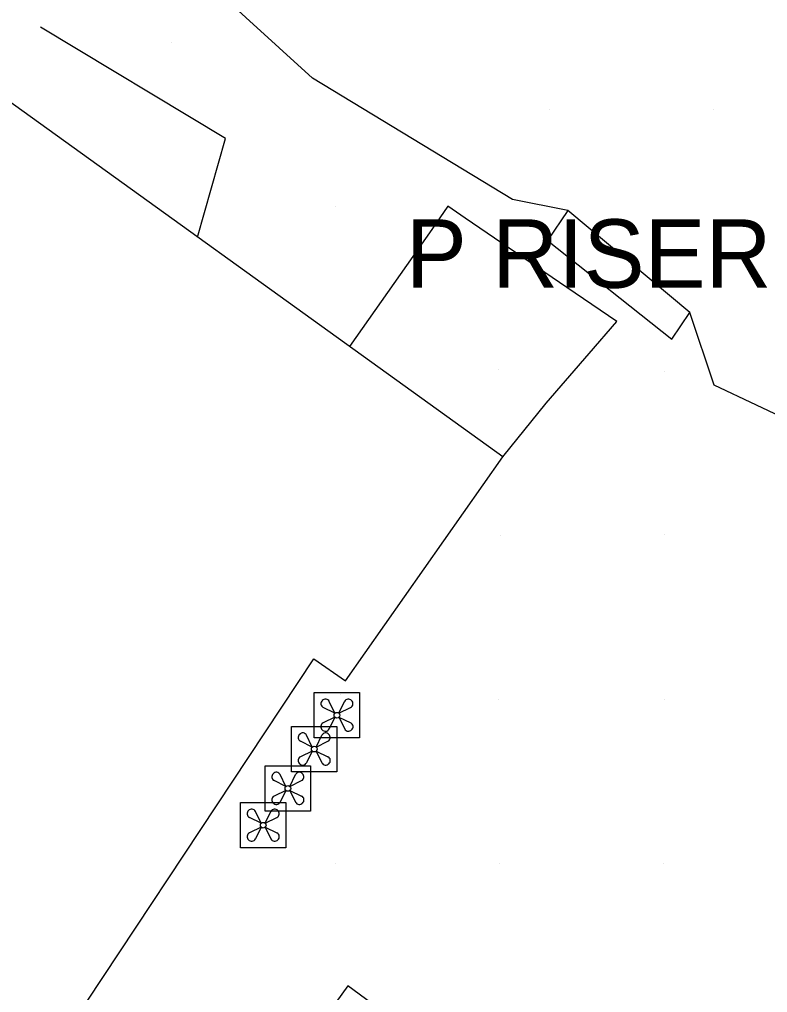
# Model space of a CAD drawing. Extents: x 1602514 to 1609837, y 863887 to 871157.
# Drawn here: x 1605140 to 1605208.4, y 867056.2 to 867145.1 of the extents above; entities that cross this region are included whole.
import ezdxf

# ---------------------------------------------------------------- set-up
doc = ezdxf.new("R2010")
doc.units = 0
for name, color, linetype in [('Survey-Buildings', 7, 'Continuous'), ('Survey-Entrances', 7, 'Continuous'), ('Survey-Misc paved surface', 7, 'Continuous'), ('Survey-Private survey', 7, 'Continuous'), ('Survey-Spot dirt', 7, 'Continuous'), ('USER-Air conditioner', 7, 'Continuous'), ('Utility-Pole', 7, 'Continuous')]:
    doc.layers.add(name, color=color, linetype=linetype)

msp = doc.modelspace()

# ---------------------------------------------------------------- linework, layer by layer
at = {"layer": 'Survey-Buildings'}
msp.add_lwpolyline([(1605190.059, 866932.046), (1605241.416, 867004.29), (1605170.026, 867056.809), (1605155.812, 867037.048), (1605154.056, 867034.607), (1605138.784, 867044.234), (1605166.943, 867086.695), (1605169.836, 867084.693), (1605184.208, 867105.162), (1605132.011, 867142.68), (1605116.657, 867120.426), (1605129.328, 867112.315), (1605120.652, 867099.046), (1605101.982, 867070.665), (1605103.929, 867068.466), (1605097.481, 867060.647), (1605146.751, 867024.451), (1605117.853, 866984.274), (1605136.879, 866970.512)], dxfattribs=at)
msp.add_lwpolyline([(1605190.059, 866932.046), (1605241.416, 867004.29), (1605170.026, 867056.809), (1605155.812, 867037.048), (1605154.056, 867034.607), (1605138.784, 867044.234), (1605166.943, 867086.695), (1605169.836, 867084.693), (1605184.208, 867105.162), (1605132.011, 867142.68), (1605116.657, 867120.426), (1605129.328, 867112.315), (1605120.652, 867099.046), (1605101.982, 867070.665), (1605103.929, 867068.466), (1605097.481, 867060.647), (1605146.751, 867024.451), (1605117.853, 866984.274), (1605136.879, 866970.512)], dxfattribs=at)
at = {"layer": 'Survey-Entrances'}
for points in [[(1605190.17, 867127.674), (1605185.109, 867128.674), (1605166.806, 867139.749), (1605151.887, 867153.333)], [(1605190.17, 867127.674), (1605185.109, 867128.674), (1605166.806, 867139.749), (1605151.887, 867153.333)], [(1605156.283, 867125.234), (1605158.841, 867134.238), (1605141.931, 867144.416)], [(1605156.283, 867125.234), (1605158.841, 867134.238), (1605141.931, 867144.416)], [(1605291.69, 867042.798), (1605245.984, 867078.588), (1605219.038, 867104.404), (1605203.539, 867111.714), (1605201.306, 867118.34)], [(1605291.69, 867042.798), (1605245.984, 867078.588), (1605219.038, 867104.404), (1605203.539, 867111.714), (1605201.306, 867118.34)]]:
    msp.add_lwpolyline(points, dxfattribs=at)
at = {"layer": 'Survey-Misc paved surface'}
msp.add_lwpolyline([(1605184.208, 867105.162), (1605188.171, 867110.056), (1605192.121, 867114.611), (1605194.633, 867117.508), (1605194.633, 867117.508), (1605190.063, 867120.629), (1605180.779, 867126.968), (1605179.197, 867128.048), (1605177.713, 867125.935), (1605170.198, 867115.232)], dxfattribs=at)
msp.add_lwpolyline([(1605184.208, 867105.162), (1605188.171, 867110.056), (1605192.121, 867114.611), (1605194.633, 867117.508), (1605194.633, 867117.508), (1605190.063, 867120.629), (1605180.779, 867126.968), (1605179.197, 867128.048), (1605177.713, 867125.935), (1605170.198, 867115.232)], dxfattribs=at)
at = {"layer": 'Survey-Private survey'}
msp.add_lwpolyline([(1605188.311, 867124.919), (1605199.675, 867115.914), (1605201.306, 867118.34), (1605190.17, 867127.674)], close=True, dxfattribs=at)
msp.add_lwpolyline([(1605188.311, 867124.919), (1605199.675, 867115.914), (1605201.306, 867118.34), (1605190.17, 867127.674)], close=True, dxfattribs=at)
at = {"layer": 'Survey-Spot dirt'}
for p, q in [((1605153.927, 867142.974), (1605153.927, 867142.974)), ((1605153.927, 867142.974), (1605153.927, 867142.974)), ((1605188.5, 867136.857), (1605188.5, 867136.857)), ((1605188.5, 867136.857), (1605188.5, 867136.857)), ((1605203.447, 867136.851), (1605203.447, 867136.851)), ((1605203.447, 867136.851), (1605203.447, 867136.851)), ((1605168.888, 867128.012), (1605168.888, 867128.012)), ((1605168.888, 867128.012), (1605168.888, 867128.012)), ((1605183.834, 867113.092), (1605183.834, 867113.092)), ((1605183.834, 867113.092), (1605183.834, 867113.092)), ((1605198.98, 867112.912), (1605198.98, 867112.912)), ((1605198.98, 867112.912), (1605198.98, 867112.912)), ((1605183.973, 867097.969), (1605183.973, 867097.969)), ((1605183.973, 867097.969), (1605183.973, 867097.969)), ((1605198.972, 867098.026), (1605198.972, 867098.026)), ((1605198.972, 867098.026), (1605198.972, 867098.026)), ((1605169.327, 867083.445), (1605169.327, 867083.445)), ((1605169.327, 867083.445), (1605169.327, 867083.445)), ((1605183.859, 867083.011), (1605183.859, 867083.011)), ((1605183.859, 867083.011), (1605183.859, 867083.011)), ((1605199.011, 867082.964), (1605199.011, 867082.964)), ((1605199.011, 867082.964), (1605199.011, 867082.964)), ((1605168.902, 867067.998), (1605168.902, 867067.998)), ((1605168.902, 867067.998), (1605168.902, 867067.998)), ((1605183.878, 867067.947), (1605183.878, 867067.947)), ((1605183.878, 867067.947), (1605183.878, 867067.947)), ((1605198.892, 867068.007), (1605198.892, 867068.007)), ((1605198.892, 867068.007), (1605198.892, 867068.007))]:
    msp.add_line(p, q, dxfattribs=at)
at = {"layer": 'USER-Air conditioner'}
for p, q in [((1605168.858, 867081.721), (1605168.341, 867082.794)), ((1605168.858, 867081.721), (1605168.341, 867082.794)), ((1605168.341, 867082.794), (1605168.341, 867082.794)), ((1605168.858, 867081.721), (1605168.341, 867082.794)), ((1605168.858, 867081.721), (1605168.341, 867082.794)), ((1605168.341, 867082.794), (1605168.341, 867082.794)), ((1605169.225, 867081.721), (1605169.742, 867082.794)), ((1605169.225, 867081.721), (1605169.742, 867082.794)), ((1605169.225, 867081.721), (1605169.742, 867082.794)), ((1605169.225, 867081.721), (1605169.742, 867082.794)), ((1605169.742, 867082.794), (1605169.742, 867082.794)), ((1605169.742, 867082.794), (1605169.742, 867082.794)), ((1605168.858, 867081.721), (1605167.789, 867082.246)), ((1605168.858, 867081.721), (1605167.789, 867082.246)), ((1605167.789, 867082.246), (1605167.789, 867082.246)), ((1605168.858, 867081.721), (1605167.789, 867082.246)), ((1605168.858, 867081.721), (1605167.789, 867082.246)), ((1605167.789, 867082.246), (1605167.789, 867082.246)), ((1605169.225, 867081.721), (1605170.294, 867082.246)), ((1605169.225, 867081.721), (1605170.294, 867082.246)), ((1605169.225, 867081.721), (1605170.294, 867082.246)), ((1605169.225, 867081.721), (1605170.294, 867082.246)), ((1605170.294, 867082.246), (1605170.294, 867082.246)), ((1605170.294, 867082.246), (1605170.294, 867082.246)), ((1605168.858, 867081.354), (1605167.785, 867080.837)), ((1605168.858, 867081.354), (1605167.785, 867080.837)), ((1605168.858, 867081.354), (1605167.785, 867080.837)), ((1605168.858, 867081.354), (1605167.785, 867080.837)), ((1605168.858, 867081.354), (1605168.333, 867080.285)), ((1605168.858, 867081.354), (1605168.333, 867080.285)), ((1605168.858, 867081.354), (1605168.333, 867080.285)), ((1605168.858, 867081.354), (1605168.333, 867080.285)), ((1605168.858, 867081.721), (1605168.858, 867081.721)), ((1605168.858, 867081.721), (1605168.858, 867081.721)), ((1605168.858, 867081.721), (1605168.858, 867081.721)), ((1605168.858, 867081.721), (1605168.858, 867081.721)), ((1605168.858, 867081.354), (1605168.858, 867081.354)), ((1605168.858, 867081.354), (1605168.858, 867081.354)), ((1605168.858, 867081.354), (1605168.858, 867081.354)), ((1605168.858, 867081.354), (1605168.858, 867081.354)), ((1605169.225, 867081.721), (1605169.225, 867081.721)), ((1605169.225, 867081.721), (1605169.225, 867081.721)), ((1605169.225, 867081.721), (1605169.225, 867081.721)), ((1605169.225, 867081.721), (1605169.225, 867081.721)), ((1605169.225, 867081.354), (1605170.298, 867080.837)), ((1605169.225, 867081.354), (1605170.298, 867080.837)), ((1605169.225, 867081.354), (1605169.225, 867081.354)), ((1605169.225, 867081.354), (1605169.751, 867080.285)), ((1605169.225, 867081.354), (1605169.751, 867080.285)), ((1605169.225, 867081.354), (1605169.225, 867081.354)), ((1605169.225, 867081.354), (1605170.298, 867080.837)), ((1605169.225, 867081.354), (1605170.298, 867080.837)), ((1605169.225, 867081.354), (1605169.225, 867081.354)), ((1605169.225, 867081.354), (1605169.751, 867080.285)), ((1605169.225, 867081.354), (1605169.751, 867080.285)), ((1605169.225, 867081.354), (1605169.225, 867081.354)), ((1605167.785, 867080.837), (1605167.785, 867080.837)), ((1605167.785, 867080.837), (1605167.785, 867080.837)), ((1605168.333, 867080.285), (1605168.333, 867080.285)), ((1605168.333, 867080.285), (1605168.333, 867080.285)), ((1605169.751, 867080.285), (1605169.751, 867080.285)), ((1605169.751, 867080.285), (1605169.751, 867080.285)), ((1605170.298, 867080.837), (1605170.298, 867080.837)), ((1605170.298, 867080.837), (1605170.298, 867080.837)), ((1605166.783, 867078.63), (1605166.266, 867079.703)), ((1605166.783, 867078.63), (1605166.266, 867079.703)), ((1605166.266, 867079.703), (1605166.266, 867079.703)), ((1605166.783, 867078.63), (1605166.266, 867079.703)), ((1605166.783, 867078.63), (1605166.266, 867079.703)), ((1605166.266, 867079.703), (1605166.266, 867079.703)), ((1605167.15, 867078.63), (1605167.667, 867079.703)), ((1605167.15, 867078.63), (1605167.667, 867079.703)), ((1605167.15, 867078.63), (1605167.667, 867079.703)), ((1605167.15, 867078.63), (1605167.667, 867079.703)), ((1605167.667, 867079.703), (1605167.667, 867079.703)), ((1605167.667, 867079.703), (1605167.667, 867079.703)), ((1605166.783, 867078.63), (1605165.714, 867079.155)), ((1605166.783, 867078.63), (1605165.714, 867079.155)), ((1605165.714, 867079.155), (1605165.714, 867079.155)), ((1605166.783, 867078.63), (1605165.714, 867079.155)), ((1605166.783, 867078.63), (1605165.714, 867079.155)), ((1605165.714, 867079.155), (1605165.714, 867079.155)), ((1605166.783, 867078.63), (1605166.783, 867078.63)), ((1605166.783, 867078.63), (1605166.783, 867078.63)), ((1605166.783, 867078.63), (1605166.783, 867078.63)), ((1605166.783, 867078.63), (1605166.783, 867078.63)), ((1605167.15, 867078.63), (1605168.219, 867079.155)), ((1605167.15, 867078.63), (1605168.219, 867079.155)), ((1605167.15, 867078.63), (1605168.219, 867079.155)), ((1605167.15, 867078.63), (1605168.219, 867079.155)), ((1605167.15, 867078.63), (1605167.15, 867078.63)), ((1605167.15, 867078.63), (1605167.15, 867078.63)), ((1605167.15, 867078.63), (1605167.15, 867078.63)), ((1605167.15, 867078.63), (1605167.15, 867078.63)), ((1605168.219, 867079.155), (1605168.219, 867079.155)), ((1605168.219, 867079.155), (1605168.219, 867079.155)), ((1605166.783, 867078.263), (1605165.71, 867077.746)), ((1605166.783, 867078.263), (1605165.71, 867077.746)), ((1605166.783, 867078.263), (1605165.71, 867077.746)), ((1605166.783, 867078.263), (1605165.71, 867077.746)), ((1605165.71, 867077.746), (1605165.71, 867077.746)), ((1605165.71, 867077.746), (1605165.71, 867077.746)), ((1605166.783, 867078.263), (1605166.258, 867077.194)), ((1605166.783, 867078.263), (1605166.258, 867077.194)), ((1605166.783, 867078.263), (1605166.258, 867077.194)), ((1605166.783, 867078.263), (1605166.258, 867077.194)), ((1605166.783, 867078.263), (1605166.783, 867078.263)), ((1605166.783, 867078.263), (1605166.783, 867078.263)), ((1605166.783, 867078.263), (1605166.783, 867078.263)), ((1605166.783, 867078.263), (1605166.783, 867078.263)), ((1605167.15, 867078.263), (1605168.223, 867077.746)), ((1605167.15, 867078.263), (1605168.223, 867077.746)), ((1605167.15, 867078.263), (1605167.15, 867078.263)), ((1605167.15, 867078.263), (1605167.675, 867077.194)), ((1605167.15, 867078.263), (1605167.675, 867077.194)), ((1605167.15, 867078.263), (1605167.15, 867078.263)), ((1605167.15, 867078.263), (1605168.223, 867077.746)), ((1605167.15, 867078.263), (1605168.223, 867077.746)), ((1605167.15, 867078.263), (1605167.15, 867078.263)), ((1605167.15, 867078.263), (1605167.675, 867077.194)), ((1605167.15, 867078.263), (1605167.675, 867077.194)), ((1605167.15, 867078.263), (1605167.15, 867078.263)), ((1605168.223, 867077.746), (1605168.223, 867077.746)), ((1605168.223, 867077.746), (1605168.223, 867077.746)), ((1605166.258, 867077.194), (1605166.258, 867077.194)), ((1605166.258, 867077.194), (1605166.258, 867077.194)), ((1605167.675, 867077.194), (1605167.675, 867077.194)), ((1605167.675, 867077.194), (1605167.675, 867077.194)), ((1605164.369, 867075.034), (1605163.852, 867076.107)), ((1605164.369, 867075.034), (1605163.852, 867076.107)), ((1605163.852, 867076.107), (1605163.852, 867076.107)), ((1605164.369, 867075.034), (1605163.852, 867076.107)), ((1605164.369, 867075.034), (1605163.852, 867076.107)), ((1605163.852, 867076.107), (1605163.852, 867076.107)), ((1605164.736, 867075.034), (1605165.253, 867076.107)), ((1605164.736, 867075.034), (1605165.253, 867076.107)), ((1605164.736, 867075.034), (1605165.253, 867076.107)), ((1605164.736, 867075.034), (1605165.253, 867076.107)), ((1605165.253, 867076.107), (1605165.253, 867076.107)), ((1605165.253, 867076.107), (1605165.253, 867076.107)), ((1605164.369, 867075.034), (1605163.3, 867075.559)), ((1605164.369, 867075.034), (1605163.3, 867075.559)), ((1605163.3, 867075.559), (1605163.3, 867075.559)), ((1605164.369, 867075.034), (1605163.3, 867075.559)), ((1605164.369, 867075.034), (1605163.3, 867075.559)), ((1605163.3, 867075.559), (1605163.3, 867075.559)), ((1605164.369, 867075.034), (1605164.369, 867075.034)), ((1605164.369, 867075.034), (1605164.369, 867075.034)), ((1605164.369, 867075.034), (1605164.369, 867075.034)), ((1605164.369, 867075.034), (1605164.369, 867075.034)), ((1605164.736, 867075.034), (1605165.805, 867075.559)), ((1605164.736, 867075.034), (1605165.805, 867075.559)), ((1605164.736, 867075.034), (1605165.805, 867075.559)), ((1605164.736, 867075.034), (1605165.805, 867075.559)), ((1605164.736, 867075.034), (1605164.736, 867075.034)), ((1605164.736, 867075.034), (1605164.736, 867075.034)), ((1605164.736, 867075.034), (1605164.736, 867075.034)), ((1605164.736, 867075.034), (1605164.736, 867075.034)), ((1605165.805, 867075.559), (1605165.805, 867075.559)), ((1605165.805, 867075.559), (1605165.805, 867075.559)), ((1605164.369, 867074.667), (1605163.296, 867074.15)), ((1605164.369, 867074.667), (1605163.296, 867074.15)), ((1605164.369, 867074.667), (1605163.296, 867074.15)), ((1605164.369, 867074.667), (1605163.296, 867074.15)), ((1605163.296, 867074.15), (1605163.296, 867074.15)), ((1605163.296, 867074.15), (1605163.296, 867074.15)), ((1605164.369, 867074.667), (1605163.844, 867073.598)), ((1605164.369, 867074.667), (1605163.844, 867073.598)), ((1605164.369, 867074.667), (1605163.844, 867073.598)), ((1605164.369, 867074.667), (1605163.844, 867073.598)), ((1605164.369, 867074.667), (1605164.369, 867074.667)), ((1605164.369, 867074.667), (1605164.369, 867074.667)), ((1605164.369, 867074.667), (1605164.369, 867074.667)), ((1605164.369, 867074.667), (1605164.369, 867074.667)), ((1605164.736, 867074.667), (1605165.809, 867074.15)), ((1605164.736, 867074.667), (1605165.809, 867074.15)), ((1605164.736, 867074.667), (1605164.736, 867074.667)), ((1605164.736, 867074.667), (1605165.261, 867073.598)), ((1605164.736, 867074.667), (1605165.261, 867073.598)), ((1605164.736, 867074.667), (1605164.736, 867074.667)), ((1605164.736, 867074.667), (1605165.809, 867074.15)), ((1605164.736, 867074.667), (1605165.809, 867074.15)), ((1605164.736, 867074.667), (1605164.736, 867074.667)), ((1605164.736, 867074.667), (1605165.261, 867073.598)), ((1605164.736, 867074.667), (1605165.261, 867073.598)), ((1605164.736, 867074.667), (1605164.736, 867074.667)), ((1605165.809, 867074.15), (1605165.809, 867074.15)), ((1605165.809, 867074.15), (1605165.809, 867074.15)), ((1605163.844, 867073.598), (1605163.844, 867073.598)), ((1605163.844, 867073.598), (1605163.844, 867073.598)), ((1605165.261, 867073.598), (1605165.261, 867073.598)), ((1605165.261, 867073.598), (1605165.261, 867073.598)), ((1605162.113, 867071.674), (1605161.044, 867072.199)), ((1605162.113, 867071.674), (1605161.044, 867072.199)), ((1605161.044, 867072.199), (1605161.044, 867072.199)), ((1605162.113, 867071.674), (1605161.044, 867072.199)), ((1605162.113, 867071.674), (1605161.044, 867072.199)), ((1605161.044, 867072.199), (1605161.044, 867072.199)), ((1605162.113, 867071.674), (1605161.596, 867072.747)), ((1605162.113, 867071.674), (1605161.596, 867072.747)), ((1605161.596, 867072.747), (1605161.596, 867072.747)), ((1605162.113, 867071.674), (1605161.596, 867072.747)), ((1605162.113, 867071.674), (1605161.596, 867072.747)), ((1605161.596, 867072.747), (1605161.596, 867072.747)), ((1605162.48, 867071.674), (1605162.997, 867072.747)), ((1605162.48, 867071.674), (1605162.997, 867072.747)), ((1605162.48, 867071.674), (1605162.997, 867072.747)), ((1605162.48, 867071.674), (1605162.997, 867072.747)), ((1605162.48, 867071.674), (1605163.549, 867072.199)), ((1605162.48, 867071.674), (1605163.549, 867072.199)), ((1605162.48, 867071.674), (1605163.549, 867072.199)), ((1605162.48, 867071.674), (1605163.549, 867072.199)), ((1605162.997, 867072.747), (1605162.997, 867072.747)), ((1605162.997, 867072.747), (1605162.997, 867072.747)), ((1605163.549, 867072.199), (1605163.549, 867072.199)), ((1605163.549, 867072.199), (1605163.549, 867072.199)), ((1605162.113, 867071.307), (1605161.04, 867070.79)), ((1605162.113, 867071.307), (1605161.04, 867070.79)), ((1605162.113, 867071.307), (1605161.04, 867070.79)), ((1605162.113, 867071.307), (1605161.04, 867070.79)), ((1605162.113, 867071.307), (1605161.588, 867070.238)), ((1605162.113, 867071.307), (1605161.588, 867070.238)), ((1605162.113, 867071.307), (1605161.588, 867070.238)), ((1605162.113, 867071.307), (1605161.588, 867070.238)), ((1605162.113, 867071.674), (1605162.113, 867071.674)), ((1605162.113, 867071.674), (1605162.113, 867071.674)), ((1605162.113, 867071.674), (1605162.113, 867071.674)), ((1605162.113, 867071.674), (1605162.113, 867071.674)), ((1605162.113, 867071.307), (1605162.113, 867071.307)), ((1605162.113, 867071.307), (1605162.113, 867071.307)), ((1605162.113, 867071.307), (1605162.113, 867071.307)), ((1605162.113, 867071.307), (1605162.113, 867071.307)), ((1605162.48, 867071.674), (1605162.48, 867071.674)), ((1605162.48, 867071.674), (1605162.48, 867071.674)), ((1605162.48, 867071.674), (1605162.48, 867071.674)), ((1605162.48, 867071.674), (1605162.48, 867071.674)), ((1605162.48, 867071.307), (1605163.553, 867070.79)), ((1605162.48, 867071.307), (1605163.553, 867070.79)), ((1605162.48, 867071.307), (1605162.48, 867071.307)), ((1605162.48, 867071.307), (1605163.005, 867070.238)), ((1605162.48, 867071.307), (1605163.005, 867070.238)), ((1605162.48, 867071.307), (1605162.48, 867071.307)), ((1605162.48, 867071.307), (1605163.553, 867070.79)), ((1605162.48, 867071.307), (1605163.553, 867070.79)), ((1605162.48, 867071.307), (1605162.48, 867071.307)), ((1605162.48, 867071.307), (1605163.005, 867070.238)), ((1605162.48, 867071.307), (1605163.005, 867070.238)), ((1605162.48, 867071.307), (1605162.48, 867071.307)), ((1605161.04, 867070.79), (1605161.04, 867070.79)), ((1605161.04, 867070.79), (1605161.04, 867070.79)), ((1605163.553, 867070.79), (1605163.553, 867070.79)), ((1605163.553, 867070.79), (1605163.553, 867070.79)), ((1605161.588, 867070.238), (1605161.588, 867070.238)), ((1605161.588, 867070.238), (1605161.588, 867070.238)), ((1605163.005, 867070.238), (1605163.005, 867070.238)), ((1605163.005, 867070.238), (1605163.005, 867070.238))]:
    msp.add_line(p, q, dxfattribs=at)
for points in [[(1605166.973, 867079.469), (1605166.973, 867083.606), (1605171.11, 867083.606), (1605171.11, 867079.469)], [(1605166.973, 867079.469), (1605166.973, 867083.606), (1605171.11, 867083.606), (1605171.11, 867079.469)], [(1605164.898, 867076.378), (1605164.898, 867080.515), (1605169.035, 867080.515), (1605169.035, 867076.378)], [(1605164.898, 867076.378), (1605164.898, 867080.515), (1605169.035, 867080.515), (1605169.035, 867076.378)], [(1605162.484, 867072.782), (1605162.484, 867076.919), (1605166.621, 867076.919), (1605166.621, 867072.782)], [(1605162.484, 867072.782), (1605162.484, 867076.919), (1605166.621, 867076.919), (1605166.621, 867072.782)], [(1605160.228, 867069.422), (1605160.228, 867073.559), (1605164.365, 867073.559), (1605164.365, 867069.422)], [(1605160.228, 867069.422), (1605160.228, 867073.559), (1605164.365, 867073.559), (1605164.365, 867069.422)]]:
    msp.add_lwpolyline(points, close=True, dxfattribs=at)
for centre in [(1605169.042, 867081.538), (1605169.042, 867081.538), (1605166.966, 867078.446), (1605166.966, 867078.446), (1605164.552, 867074.851), (1605164.552, 867074.851), (1605162.296, 867071.49), (1605162.296, 867071.49)]:
    msp.add_circle(centre, 0.26, dxfattribs=at)
for centre, start, end in [((1605167.958, 867082.59), 129.74607, 243.83306), ((1605167.958, 867082.59), 129.74607, 243.83306), ((1605167.997, 867082.628), 25.72559, 139.81258), ((1605167.997, 867082.628), 25.72559, 139.81258), ((1605170.087, 867082.628), 40.18742, 154.27441), ((1605170.087, 867082.628), 40.18742, 154.27441), ((1605170.126, 867082.59), 296.16694, 50.25393), ((1605170.126, 867082.59), 296.16694, 50.25393), ((1605167.951, 867080.492), 115.72559, 229.81258), ((1605167.951, 867080.492), 115.72559, 229.81258), ((1605167.99, 867080.454), 219.74607, 333.83306), ((1605167.99, 867080.454), 219.74607, 333.83306), ((1605170.094, 867080.454), 206.16694, 320.25393), ((1605170.094, 867080.454), 206.16694, 320.25393), ((1605170.132, 867080.492), 310.18742, 64.27441), ((1605170.132, 867080.492), 310.18742, 64.27441), ((1605165.882, 867079.498), 129.74607, 243.83306), ((1605165.882, 867079.498), 129.74607, 243.83306), ((1605165.921, 867079.537), 25.72559, 139.81258), ((1605165.921, 867079.537), 25.72559, 139.81258), ((1605168.012, 867079.537), 40.18742, 154.27441), ((1605168.012, 867079.537), 40.18742, 154.27441), ((1605168.05, 867079.498), 296.16694, 50.25393), ((1605168.05, 867079.498), 296.16694, 50.25393), ((1605165.876, 867077.401), 115.72559, 229.81258), ((1605165.876, 867077.401), 115.72559, 229.81258), ((1605168.057, 867077.401), 310.18742, 64.27441), ((1605168.057, 867077.401), 310.18742, 64.27441), ((1605165.914, 867077.362), 219.74607, 333.83306), ((1605165.914, 867077.362), 219.74607, 333.83306), ((1605168.018, 867077.362), 206.16694, 320.25393), ((1605168.018, 867077.362), 206.16694, 320.25393), ((1605163.469, 867075.903), 129.74607, 243.83306), ((1605163.469, 867075.903), 129.74607, 243.83306), ((1605163.507, 867075.941), 25.72559, 139.81258), ((1605163.507, 867075.941), 25.72559, 139.81258), ((1605165.598, 867075.941), 40.18742, 154.27441), ((1605165.598, 867075.941), 40.18742, 154.27441), ((1605165.636, 867075.903), 296.16694, 50.25393), ((1605165.636, 867075.903), 296.16694, 50.25393), ((1605163.462, 867073.805), 115.72559, 229.81258), ((1605163.462, 867073.805), 115.72559, 229.81258), ((1605165.643, 867073.805), 310.18742, 64.27441), ((1605165.643, 867073.805), 310.18742, 64.27441), ((1605163.5, 867073.767), 219.74607, 333.83306), ((1605163.5, 867073.767), 219.74607, 333.83306), ((1605165.605, 867073.767), 206.16694, 320.25393), ((1605165.605, 867073.767), 206.16694, 320.25393), ((1605161.213, 867072.543), 129.74607, 243.83306), ((1605161.213, 867072.543), 129.74607, 243.83306), ((1605161.251, 867072.581), 25.72559, 139.81258), ((1605161.251, 867072.581), 25.72559, 139.81258), ((1605163.342, 867072.581), 40.18742, 154.27441), ((1605163.342, 867072.581), 40.18742, 154.27441), ((1605163.38, 867072.543), 296.16694, 50.25393), ((1605163.38, 867072.543), 296.16694, 50.25393), ((1605161.206, 867070.445), 115.72559, 229.81258), ((1605161.206, 867070.445), 115.72559, 229.81258), ((1605163.387, 867070.445), 310.18742, 64.27441), ((1605163.387, 867070.445), 310.18742, 64.27441), ((1605161.244, 867070.406), 219.74607, 333.83306), ((1605161.244, 867070.406), 219.74607, 333.83306), ((1605163.349, 867070.406), 206.16694, 320.25393), ((1605163.349, 867070.406), 206.16694, 320.25393)]:
    msp.add_arc(centre, 0.383, start, end, dxfattribs=at)

# ---------------------------------------------------------------- texts
at = {"layer": 'Utility-Pole'}
msp.add_text('P RISER', height=6.2515, dxfattribs=at).set_placement((1605175.343, 867120.605))
msp.add_text('P RISER', height=6.2515, dxfattribs=at).set_placement((1605175.343, 867120.605))

doc.saveas('drawing.dxf')
